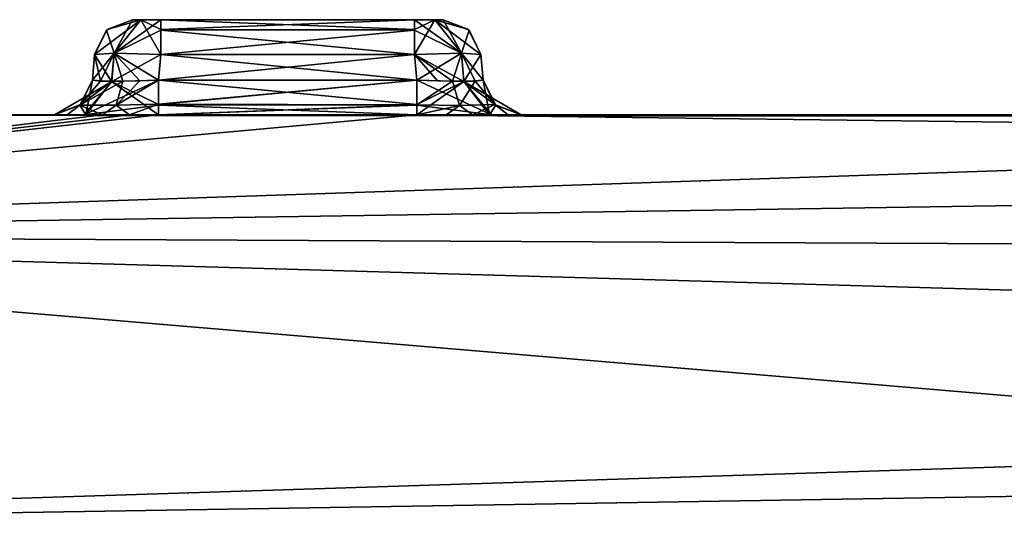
# Model space of a CAD drawing. Header units: inches. Extents: x -9.1 to 9.1, y -1.6 to 4.3.
# Tile 601 of 656: x -3.916 to -3.398, y 2.585 to 2.845. Entities that reach past the tile are written whole.
import ezdxf

# ---------------------------------------------------------------- set-up
doc = ezdxf.new("R2010")
doc.units = ezdxf.units.IN
doc.header["$LTSCALE"] = 65.185185
doc.header["$MEASUREMENT"] = 0
for name, color, linetype in [('17278', 7, 'CONTINUOUS'), ('17291', 7, 'CONTINUOUS'), ('17359', 7, 'CONTINUOUS'), ('18460', 7, 'CONTINUOUS'), ('18461', 7, 'CONTINUOUS'), ('18462', 7, 'CONTINUOUS'), ('18463', 7, 'CONTINUOUS'), ('18464', 7, 'CONTINUOUS'), ('18465', 7, 'CONTINUOUS'), ('18466', 7, 'CONTINUOUS'), ('18467', 7, 'CONTINUOUS'), ('18468', 7, 'CONTINUOUS'), ('18469', 7, 'CONTINUOUS'), ('18470', 7, 'CONTINUOUS'), ('18471', 7, 'CONTINUOUS'), ('18472', 7, 'CONTINUOUS'), ('18473', 7, 'CONTINUOUS'), ('18474', 7, 'CONTINUOUS'), ('18475', 7, 'CONTINUOUS'), ('18476', 7, 'CONTINUOUS'), ('18477', 7, 'CONTINUOUS'), ('18478', 7, 'CONTINUOUS'), ('18479', 7, 'CONTINUOUS'), ('18480', 7, 'CONTINUOUS'), ('18481', 7, 'CONTINUOUS'), ('18482', 7, 'CONTINUOUS'), ('18483', 7, 'CONTINUOUS'), ('18484', 7, 'CONTINUOUS'), ('18485', 7, 'CONTINUOUS'), ('18486', 7, 'CONTINUOUS'), ('18490', 7, 'CONTINUOUS'), ('18491', 7, 'CONTINUOUS'), ('18492', 7, 'CONTINUOUS'), ('18493', 7, 'CONTINUOUS'), ('18494', 7, 'CONTINUOUS'), ('18495', 7, 'CONTINUOUS'), ('18496', 7, 'CONTINUOUS'), ('18497', 7, 'CONTINUOUS'), ('18498', 7, 'CONTINUOUS'), ('18499', 7, 'CONTINUOUS'), ('18500', 7, 'CONTINUOUS'), ('18501', 7, 'CONTINUOUS'), ('18502', 7, 'CONTINUOUS'), ('18503', 7, 'CONTINUOUS'), ('18504', 7, 'CONTINUOUS'), ('18505', 7, 'CONTINUOUS'), ('18506', 7, 'CONTINUOUS'), ('18507', 7, 'CONTINUOUS'), ('18508', 7, 'CONTINUOUS'), ('18509', 7, 'CONTINUOUS'), ('18510', 7, 'CONTINUOUS'), ('18511', 7, 'CONTINUOUS'), ('18512', 7, 'CONTINUOUS'), ('18513', 7, 'CONTINUOUS'), ('18514', 7, 'CONTINUOUS')]:
    doc.layers.add(name, color=color, linetype=linetype)

msp = doc.modelspace()

# ---------------------------------------------------------------- linework, layer by layer
at = {"layer": '17278', "linetype": 'CONTINUOUS'}
for points in [[(-3.8977, 2.795, 9.2779), (-3.8977, 2.795, 9.26209), (-4.39935, 2.795, 5.72587), (-3.8977, 2.795, 9.2779)], [(-4.39935, 2.795, 5.72587), (-3.8977, 2.795, 9.26209), (-3.8977, 2.795, 8.53791), (-4.39935, 2.795, 5.72587)], [(-3.8977, 2.795, 9.2779), (-4.39935, 2.795, 5.72587), (-4.252, 2.795, 8.9), (-3.8977, 2.795, 9.2779)], [(-4.39935, 2.795, 9.32413), (-3.87239, 2.795, 9.32413), (-4.3755, 2.795, 9.02295), (-4.39935, 2.795, 9.32413)], [(-2.56468, 2.795, 5.72587), (-4.39935, 2.795, 5.72587), (-3.6523, 2.795, 8.52209), (-2.56468, 2.795, 5.72587)], [(-3.6523, 2.795, 8.52209), (-4.39935, 2.795, 5.72587), (-3.66883, 2.795, 8.48285), (-3.6523, 2.795, 8.52209)], [(-3.66883, 2.795, 8.48285), (-4.39935, 2.795, 5.72587), (-3.70709, 2.795, 8.4673), (-3.66883, 2.795, 8.48285)], [(-3.70709, 2.795, 8.4673), (-4.39935, 2.795, 5.72587), (-3.84291, 2.795, 8.4673), (-3.70709, 2.795, 8.4673)], [(-3.84291, 2.795, 8.4673), (-4.39935, 2.795, 5.72587), (-3.88215, 2.795, 8.48383), (-3.84291, 2.795, 8.4673)], [(-3.88215, 2.795, 8.48383), (-4.39935, 2.795, 5.72587), (-3.8977, 2.795, 8.52209), (-3.88215, 2.795, 8.48383)], [(-3.8977, 2.795, 8.52209), (-4.39935, 2.795, 5.72587), (-3.8977, 2.795, 8.53791), (-3.8977, 2.795, 8.52209)], [(-3.87239, 2.795, 9.32413), (-3.89096, 2.795, 9.30426), (-4.3755, 2.795, 9.02295), (-3.87239, 2.795, 9.32413)], [(-3.89096, 2.795, 9.30426), (-4.252, 2.795, 8.9), (-4.3755, 2.795, 9.02295), (-3.89096, 2.795, 9.30426)], [(-3.89096, 2.795, 9.30426), (-3.8977, 2.795, 9.2779), (-4.252, 2.795, 8.9), (-3.89096, 2.795, 9.30426)], [(-3.8977, 2.795, 9.26209), (-3.88215, 2.795, 9.22383), (-3.8977, 2.795, 8.53791), (-3.8977, 2.795, 9.26209)], [(-3.8977, 2.795, 8.53791), (-3.88215, 2.795, 9.22383), (-3.88117, 2.795, 8.57715), (-3.8977, 2.795, 8.53791)], [(-3.88215, 2.795, 9.22383), (-3.84291, 2.795, 9.2073), (-3.88117, 2.795, 8.57715), (-3.88215, 2.795, 9.22383)], [(-3.88117, 2.795, 8.57715), (-3.84291, 2.795, 9.2073), (-3.84291, 2.795, 8.5927), (-3.88117, 2.795, 8.57715)], [(-3.84291, 2.795, 9.2073), (-3.70709, 2.795, 9.2073), (-3.84291, 2.795, 8.5927), (-3.84291, 2.795, 9.2073)], [(-3.70709, 2.795, 9.2073), (-3.70709, 2.795, 8.5927), (-3.84291, 2.795, 8.5927), (-3.70709, 2.795, 9.2073)], [(-3.70709, 2.795, 9.2073), (-3.66883, 2.795, 9.22285), (-3.70709, 2.795, 8.5927), (-3.70709, 2.795, 9.2073)], [(-3.70709, 2.795, 8.5927), (-3.66883, 2.795, 9.22285), (-3.66785, 2.795, 8.57617), (-3.70709, 2.795, 8.5927)], [(-3.67761, 2.795, 9.32413), (-1.68387, 2.795, 9.32413), (-3.65904, 2.795, 9.30426), (-3.67761, 2.795, 9.32413)], [(-3.66883, 2.795, 9.22285), (-3.6523, 2.795, 9.26209), (-3.66785, 2.795, 8.57617), (-3.66883, 2.795, 9.22285)], [(-3.66785, 2.795, 8.57617), (-3.6523, 2.795, 9.26209), (-3.6523, 2.795, 8.53791), (-3.66785, 2.795, 8.57617)], [(-3.65904, 2.795, 9.30426), (-1.68387, 2.795, 9.32413), (-3.6523, 2.795, 9.2779), (-3.65904, 2.795, 9.30426)], [(-3.6523, 2.795, 9.2779), (-1.68387, 2.795, 9.32413), (-3.6523, 2.795, 9.26209), (-3.6523, 2.795, 9.2779)], [(-3.6523, 2.795, 9.26209), (-1.68387, 2.795, 9.32413), (-3.6523, 2.795, 8.53791), (-3.6523, 2.795, 9.26209)], [(-1.68387, 2.795, 9.32413), (-2.56468, 2.795, 5.72587), (-3.6523, 2.795, 8.52209), (-1.68387, 2.795, 9.32413)], [(-3.6523, 2.795, 8.53791), (-1.68387, 2.795, 9.32413), (-3.6523, 2.795, 8.52209), (-3.6523, 2.795, 8.53791)]]:
    msp.add_3dface(points, dxfattribs=at)
at = {"layer": '17291', "linetype": 'CONTINUOUS'}
for points in [[(-3.87239, 2.795, 9.32413), (-4.39935, 2.795, 9.32413), (-4.39937, 2.73185, 9.48043), (-3.87239, 2.795, 9.32413)], [(-3.87239, 2.795, 9.32413), (-4.39937, 2.73185, 9.48043), (-3.85822, 2.79492, 9.33003), (-3.87239, 2.795, 9.32413)], [(-3.85822, 2.79492, 9.33003), (-4.39937, 2.73185, 9.48043), (-3.84292, 2.79486, 9.33201), (-3.85822, 2.79492, 9.33003)], [(-3.84292, 2.79486, 9.33201), (-4.39937, 2.73185, 9.48043), (-3.70708, 2.79486, 9.33201), (-3.84292, 2.79486, 9.33201)], [(-3.70708, 2.79486, 9.33201), (-4.39937, 2.73185, 9.48043), (-1.81051, 2.77142, 9.42441), (-3.70708, 2.79486, 9.33201)], [(-3.70708, 2.79486, 9.33201), (-1.68387, 2.795, 9.32413), (-3.69162, 2.79492, 9.33), (-3.70708, 2.79486, 9.33201)], [(-1.68387, 2.795, 9.32413), (-3.70708, 2.79486, 9.33201), (-1.81051, 2.77142, 9.42441), (-1.68387, 2.795, 9.32413)], [(-1.68387, 2.795, 9.32413), (-3.67761, 2.795, 9.32413), (-3.69162, 2.79492, 9.33), (-1.68387, 2.795, 9.32413)], [(-4.39937, 2.73185, 9.48043), (-1.86826, 2.6585, 9.531), (-1.81051, 2.77142, 9.42441), (-4.39937, 2.73185, 9.48043)], [(-4.39938, 2.57785, 9.549), (-1.86826, 2.6585, 9.531), (-4.39937, 2.73185, 9.48043), (-4.39938, 2.57785, 9.549)], [(-4.39938, 2.57785, 9.549), (-1.867, 2.619, 9.54373), (-1.86826, 2.6585, 9.531), (-4.39938, 2.57785, 9.549)], [(-4.39938, 2.57785, 9.549), (-1.86647, 2.57785, 9.549), (-1.867, 2.619, 9.54373), (-4.39938, 2.57785, 9.549)]]:
    msp.add_3dface(points, dxfattribs=at)
at = {"layer": '17359', "linetype": 'CONTINUOUS'}
for points in [[(-4.39935, 2.795, 5.72587), (-2.5658, 2.79367, 5.70148), (-4.39937, 2.73185, 5.56957), (-4.39935, 2.795, 5.72587)], [(-2.5658, 2.79367, 5.70148), (-2.56881, 2.72316, 5.56104), (-4.39937, 2.73185, 5.56957), (-2.5658, 2.79367, 5.70148)], [(-4.39935, 2.795, 5.72587), (-2.56468, 2.795, 5.72587), (-2.56549, 2.79467, 5.71365), (-4.39935, 2.795, 5.72587)], [(-2.5658, 2.79367, 5.70148), (-4.39935, 2.795, 5.72587), (-2.56549, 2.79467, 5.71365), (-2.5658, 2.79367, 5.70148)], [(-4.39937, 2.73185, 5.56957), (-2.57501, 2.57785, 5.501), (-4.39938, 2.57785, 5.501), (-4.39937, 2.73185, 5.56957)], [(-2.56881, 2.72316, 5.56104), (-2.57501, 2.57785, 5.501), (-4.39937, 2.73185, 5.56957), (-2.56881, 2.72316, 5.56104)]]:
    msp.add_3dface(points, dxfattribs=at)
at = {"layer": '18460', "linetype": 'CONTINUOUS'}
for points in [[(-3.85273, 2.81276, 9.31143), (-3.86526, 2.80003, 9.31294), (-3.84292, 2.81311, 9.31279), (-3.85273, 2.81276, 9.31143)], [(-3.84292, 2.81311, 9.31279), (-3.86526, 2.80003, 9.31294), (-3.84292, 2.80051, 9.31878), (-3.84292, 2.81311, 9.31279)], [(-3.86172, 2.8126, 9.30738), (-3.86526, 2.80003, 9.31294), (-3.85273, 2.81276, 9.31143), (-3.86172, 2.8126, 9.30738)], [(-3.87239, 2.795, 9.32413), (-3.85822, 2.79492, 9.33003), (-3.86526, 2.80003, 9.31294), (-3.87239, 2.795, 9.32413)], [(-3.86526, 2.80003, 9.31294), (-3.85822, 2.79492, 9.33003), (-3.84292, 2.80051, 9.31878), (-3.86526, 2.80003, 9.31294)], [(-3.85822, 2.79492, 9.33003), (-3.84292, 2.79486, 9.33201), (-3.84292, 2.80051, 9.31878), (-3.85822, 2.79492, 9.33003)]]:
    msp.add_3dface(points, dxfattribs=at)
at = {"layer": '18461', "linetype": 'CONTINUOUS'}
for points in [[(-3.87778, 2.81326, 9.27791), (-3.88438, 2.80008, 9.27791), (-3.87352, 2.81264, 9.29479), (-3.87778, 2.81326, 9.27791)], [(-3.88438, 2.80008, 9.27791), (-3.86172, 2.8126, 9.30738), (-3.87352, 2.81264, 9.29479), (-3.88438, 2.80008, 9.27791)], [(-3.86526, 2.80003, 9.31294), (-3.86172, 2.8126, 9.30738), (-3.88438, 2.80008, 9.27791), (-3.86526, 2.80003, 9.31294)], [(-3.8977, 2.795, 9.2779), (-3.89096, 2.795, 9.30426), (-3.88438, 2.80008, 9.27791), (-3.8977, 2.795, 9.2779)], [(-3.89096, 2.795, 9.30426), (-3.87239, 2.795, 9.32413), (-3.88438, 2.80008, 9.27791), (-3.89096, 2.795, 9.30426)], [(-3.87239, 2.795, 9.32413), (-3.86526, 2.80003, 9.31294), (-3.88438, 2.80008, 9.27791), (-3.87239, 2.795, 9.32413)]]:
    msp.add_3dface(points, dxfattribs=at)
at = {"layer": '18462', "linetype": 'CONTINUOUS'}
for points in [[(-3.88438, 2.80008, 9.27791), (-3.87778, 2.81326, 9.27791), (-3.884, 2.80043, 9.26209), (-3.88438, 2.80008, 9.27791)], [(-3.884, 2.80043, 9.26209), (-3.87778, 2.81326, 9.27791), (-3.87778, 2.81326, 9.26209), (-3.884, 2.80043, 9.26209)], [(-3.8977, 2.795, 9.26209), (-3.88438, 2.80008, 9.27791), (-3.884, 2.80043, 9.26209), (-3.8977, 2.795, 9.26209)], [(-3.8977, 2.795, 9.26209), (-3.8977, 2.795, 9.2779), (-3.88438, 2.80008, 9.27791), (-3.8977, 2.795, 9.26209)]]:
    msp.add_3dface(points, dxfattribs=at)
at = {"layer": '18463', "linetype": 'CONTINUOUS'}
for points in [[(-3.88215, 2.795, 9.22383), (-3.8977, 2.795, 9.26209), (-3.86763, 2.81254, 9.23734), (-3.88215, 2.795, 9.22383)], [(-3.8977, 2.795, 9.26209), (-3.884, 2.80043, 9.26209), (-3.86763, 2.81254, 9.23734), (-3.8977, 2.795, 9.26209)], [(-3.884, 2.80043, 9.26209), (-3.87778, 2.81326, 9.26209), (-3.86763, 2.81254, 9.23734), (-3.884, 2.80043, 9.26209)], [(-3.84291, 2.80008, 9.22062), (-3.88215, 2.795, 9.22383), (-3.84291, 2.81326, 9.22722), (-3.84291, 2.80008, 9.22062)], [(-3.84291, 2.81326, 9.22722), (-3.88215, 2.795, 9.22383), (-3.86763, 2.81254, 9.23734), (-3.84291, 2.81326, 9.22722)], [(-3.84291, 2.795, 9.2073), (-3.88215, 2.795, 9.22383), (-3.84291, 2.80008, 9.22062), (-3.84291, 2.795, 9.2073)]]:
    msp.add_3dface(points, dxfattribs=at)
at = {"layer": '18464', "linetype": 'CONTINUOUS'}
for points in [[(-3.84291, 2.80008, 9.22062), (-3.84291, 2.81326, 9.22722), (-3.70709, 2.80043, 9.221), (-3.84291, 2.80008, 9.22062)], [(-3.70709, 2.80043, 9.221), (-3.84291, 2.81326, 9.22722), (-3.70709, 2.81326, 9.22722), (-3.70709, 2.80043, 9.221)], [(-3.70709, 2.795, 9.2073), (-3.84291, 2.80008, 9.22062), (-3.70709, 2.80043, 9.221), (-3.70709, 2.795, 9.2073)], [(-3.70709, 2.795, 9.2073), (-3.84291, 2.795, 9.2073), (-3.84291, 2.80008, 9.22062), (-3.70709, 2.795, 9.2073)]]:
    msp.add_3dface(points, dxfattribs=at)
at = {"layer": '18465', "linetype": 'CONTINUOUS'}
for points in [[(-3.70709, 2.80043, 9.221), (-3.70709, 2.81326, 9.22722), (-3.68234, 2.81254, 9.23737), (-3.70709, 2.80043, 9.221)], [(-3.66883, 2.795, 9.22285), (-3.70709, 2.795, 9.2073), (-3.68234, 2.81254, 9.23737), (-3.66883, 2.795, 9.22285)], [(-3.70709, 2.795, 9.2073), (-3.70709, 2.80043, 9.221), (-3.68234, 2.81254, 9.23737), (-3.70709, 2.795, 9.2073)], [(-3.67222, 2.81326, 9.26209), (-3.66883, 2.795, 9.22285), (-3.68234, 2.81254, 9.23737), (-3.67222, 2.81326, 9.26209)], [(-3.66562, 2.80008, 9.26209), (-3.66883, 2.795, 9.22285), (-3.67222, 2.81326, 9.26209), (-3.66562, 2.80008, 9.26209)], [(-3.6523, 2.795, 9.26209), (-3.66883, 2.795, 9.22285), (-3.66562, 2.80008, 9.26209), (-3.6523, 2.795, 9.26209)]]:
    msp.add_3dface(points, dxfattribs=at)
at = {"layer": '18466', "linetype": 'CONTINUOUS'}
for points in [[(-3.66562, 2.80008, 9.26209), (-3.67222, 2.81326, 9.26209), (-3.666, 2.80043, 9.27791), (-3.66562, 2.80008, 9.26209)], [(-3.666, 2.80043, 9.27791), (-3.67222, 2.81326, 9.26209), (-3.67222, 2.81326, 9.27791), (-3.666, 2.80043, 9.27791)], [(-3.6523, 2.795, 9.2779), (-3.66562, 2.80008, 9.26209), (-3.666, 2.80043, 9.27791), (-3.6523, 2.795, 9.2779)], [(-3.6523, 2.795, 9.2779), (-3.6523, 2.795, 9.26209), (-3.66562, 2.80008, 9.26209), (-3.6523, 2.795, 9.2779)]]:
    msp.add_3dface(points, dxfattribs=at)
at = {"layer": '18467', "linetype": 'CONTINUOUS'}
for points in [[(-3.68828, 2.8126, 9.30738), (-3.68464, 2.79988, 9.31309), (-3.67648, 2.81264, 9.29479), (-3.68828, 2.8126, 9.30738)], [(-3.68464, 2.79988, 9.31309), (-3.666, 2.80043, 9.27791), (-3.67648, 2.81264, 9.29479), (-3.68464, 2.79988, 9.31309)], [(-3.666, 2.80043, 9.27791), (-3.67222, 2.81326, 9.27791), (-3.67648, 2.81264, 9.29479), (-3.666, 2.80043, 9.27791)], [(-3.67761, 2.795, 9.32413), (-3.666, 2.80043, 9.27791), (-3.68464, 2.79988, 9.31309), (-3.67761, 2.795, 9.32413)], [(-3.67761, 2.795, 9.32413), (-3.65904, 2.795, 9.30426), (-3.666, 2.80043, 9.27791), (-3.67761, 2.795, 9.32413)], [(-3.65904, 2.795, 9.30426), (-3.6523, 2.795, 9.2779), (-3.666, 2.80043, 9.27791), (-3.65904, 2.795, 9.30426)]]:
    msp.add_3dface(points, dxfattribs=at)
at = {"layer": '18468', "linetype": 'CONTINUOUS'}
for points in [[(-3.70708, 2.80018, 9.31912), (-3.68828, 2.8126, 9.30738), (-3.70708, 2.81311, 9.31279), (-3.70708, 2.80018, 9.31912)], [(-3.70708, 2.81311, 9.31279), (-3.68828, 2.8126, 9.30738), (-3.6963, 2.81279, 9.31113), (-3.70708, 2.81311, 9.31279)], [(-3.68464, 2.79988, 9.31309), (-3.68828, 2.8126, 9.30738), (-3.70708, 2.80018, 9.31912), (-3.68464, 2.79988, 9.31309)], [(-3.70708, 2.79486, 9.33201), (-3.68464, 2.79988, 9.31309), (-3.70708, 2.80018, 9.31912), (-3.70708, 2.79486, 9.33201)], [(-3.70708, 2.79486, 9.33201), (-3.69162, 2.79492, 9.33), (-3.68464, 2.79988, 9.31309), (-3.70708, 2.79486, 9.33201)], [(-3.69162, 2.79492, 9.33), (-3.67761, 2.795, 9.32413), (-3.68464, 2.79988, 9.31309), (-3.69162, 2.79492, 9.33)]]:
    msp.add_3dface(points, dxfattribs=at)
at = {"layer": '18469', "linetype": 'CONTINUOUS'}
for points in [[(-3.84292, 2.81311, 9.31279), (-3.84292, 2.80051, 9.31878), (-3.70708, 2.81311, 9.31279), (-3.84292, 2.81311, 9.31279)], [(-3.84292, 2.80051, 9.31878), (-3.70708, 2.80018, 9.31912), (-3.70708, 2.81311, 9.31279), (-3.84292, 2.80051, 9.31878)], [(-3.84292, 2.80051, 9.31878), (-3.84292, 2.79486, 9.33201), (-3.70708, 2.80018, 9.31912), (-3.84292, 2.80051, 9.31878)], [(-3.84292, 2.79486, 9.33201), (-3.70708, 2.79486, 9.33201), (-3.70708, 2.80018, 9.31912), (-3.84292, 2.79486, 9.33201)]]:
    msp.add_3dface(points, dxfattribs=at)
at = {"layer": '18470', "linetype": 'CONTINUOUS'}
for points in [[(-3.84292, 2.81311, 9.31279), (-3.70708, 2.81311, 9.31279), (-3.84173, 2.82674, 9.3116), (-3.84292, 2.81311, 9.31279)], [(-3.84173, 2.82674, 9.3116), (-3.70708, 2.81311, 9.31279), (-3.70827, 2.82674, 9.3116), (-3.84173, 2.82674, 9.3116)]]:
    msp.add_3dface(points, dxfattribs=at)
at = {"layer": '18471', "linetype": 'CONTINUOUS'}
for points in [[(-3.70827, 2.845, 9.29167), (-3.84173, 2.845, 9.29167), (-3.84173, 2.83992, 9.30499), (-3.70827, 2.845, 9.29167)], [(-3.70827, 2.83957, 9.30537), (-3.70827, 2.845, 9.29167), (-3.84173, 2.83992, 9.30499), (-3.70827, 2.83957, 9.30537)], [(-3.84173, 2.82674, 9.3116), (-3.70827, 2.83957, 9.30537), (-3.84173, 2.83992, 9.30499), (-3.84173, 2.82674, 9.3116)], [(-3.84173, 2.82674, 9.3116), (-3.70827, 2.82674, 9.3116), (-3.70827, 2.83957, 9.30537), (-3.84173, 2.82674, 9.3116)]]:
    msp.add_3dface(points, dxfattribs=at)
at = {"layer": '18472', "linetype": 'CONTINUOUS'}
for points in [[(-3.85667, 2.845, 9.27673), (-3.8523, 2.845, 9.28729), (-3.85667, 2.845, 9.26327), (-3.85667, 2.845, 9.27673)], [(-3.85667, 2.845, 9.26327), (-3.8523, 2.845, 9.28729), (-3.85229, 2.845, 9.2527), (-3.85667, 2.845, 9.26327)], [(-3.8523, 2.845, 9.28729), (-3.84173, 2.845, 9.29167), (-3.85229, 2.845, 9.2527), (-3.8523, 2.845, 9.28729)], [(-3.85229, 2.845, 9.2527), (-3.84173, 2.845, 9.29167), (-3.84173, 2.845, 9.24833), (-3.85229, 2.845, 9.2527)], [(-3.84173, 2.845, 9.29167), (-3.70827, 2.845, 9.29167), (-3.84173, 2.845, 9.24833), (-3.84173, 2.845, 9.29167)], [(-3.84173, 2.845, 9.24833), (-3.70827, 2.845, 9.29167), (-3.70827, 2.845, 9.24833), (-3.84173, 2.845, 9.24833)], [(-3.70827, 2.845, 9.29167), (-3.69771, 2.845, 9.28729), (-3.70827, 2.845, 9.24833), (-3.70827, 2.845, 9.29167)], [(-3.70827, 2.845, 9.24833), (-3.69771, 2.845, 9.28729), (-3.6977, 2.845, 9.25271), (-3.70827, 2.845, 9.24833)], [(-3.69771, 2.845, 9.28729), (-3.69333, 2.845, 9.27673), (-3.6977, 2.845, 9.25271), (-3.69771, 2.845, 9.28729)], [(-3.6977, 2.845, 9.25271), (-3.69333, 2.845, 9.27673), (-3.69333, 2.845, 9.26327), (-3.6977, 2.845, 9.25271)]]:
    msp.add_3dface(points, dxfattribs=at)
at = {"layer": '18473', "linetype": 'CONTINUOUS'}
for points in [[(-3.70827, 2.845, 9.29167), (-3.70827, 2.83957, 9.30537), (-3.68366, 2.82746, 9.30134), (-3.70827, 2.845, 9.29167)], [(-3.69771, 2.845, 9.28729), (-3.70827, 2.845, 9.29167), (-3.68366, 2.82746, 9.30134), (-3.69771, 2.845, 9.28729)], [(-3.69333, 2.845, 9.27673), (-3.69771, 2.845, 9.28729), (-3.68001, 2.83992, 9.27673), (-3.69333, 2.845, 9.27673)], [(-3.68001, 2.83992, 9.27673), (-3.69771, 2.845, 9.28729), (-3.6734, 2.82674, 9.27673), (-3.68001, 2.83992, 9.27673)], [(-3.6734, 2.82674, 9.27673), (-3.69771, 2.845, 9.28729), (-3.68366, 2.82746, 9.30134), (-3.6734, 2.82674, 9.27673)], [(-3.70827, 2.83957, 9.30537), (-3.70827, 2.82674, 9.3116), (-3.68366, 2.82746, 9.30134), (-3.70827, 2.83957, 9.30537)]]:
    msp.add_3dface(points, dxfattribs=at)
at = {"layer": '18474', "linetype": 'CONTINUOUS'}
for points in [[(-3.69333, 2.845, 9.26327), (-3.69333, 2.845, 9.27673), (-3.68001, 2.83992, 9.27673), (-3.69333, 2.845, 9.26327)], [(-3.69333, 2.845, 9.26327), (-3.68001, 2.83992, 9.27673), (-3.67963, 2.83957, 9.26327), (-3.69333, 2.845, 9.26327)], [(-3.68001, 2.83992, 9.27673), (-3.6734, 2.82674, 9.27673), (-3.67963, 2.83957, 9.26327), (-3.68001, 2.83992, 9.27673)], [(-3.67963, 2.83957, 9.26327), (-3.6734, 2.82674, 9.27673), (-3.6734, 2.82674, 9.26327), (-3.67963, 2.83957, 9.26327)]]:
    msp.add_3dface(points, dxfattribs=at)
at = {"layer": '18475', "linetype": 'CONTINUOUS'}
for points in [[(-3.70827, 2.845, 9.24833), (-3.6977, 2.845, 9.25271), (-3.70827, 2.83992, 9.23501), (-3.70827, 2.845, 9.24833)], [(-3.70827, 2.83992, 9.23501), (-3.6977, 2.845, 9.25271), (-3.70827, 2.82674, 9.2284), (-3.70827, 2.83992, 9.23501)], [(-3.70827, 2.82674, 9.2284), (-3.6977, 2.845, 9.25271), (-3.68366, 2.82746, 9.23866), (-3.70827, 2.82674, 9.2284)], [(-3.6977, 2.845, 9.25271), (-3.69333, 2.845, 9.26327), (-3.68366, 2.82746, 9.23866), (-3.6977, 2.845, 9.25271)], [(-3.69333, 2.845, 9.26327), (-3.67963, 2.83957, 9.26327), (-3.68366, 2.82746, 9.23866), (-3.69333, 2.845, 9.26327)], [(-3.67963, 2.83957, 9.26327), (-3.6734, 2.82674, 9.26327), (-3.68366, 2.82746, 9.23866), (-3.67963, 2.83957, 9.26327)]]:
    msp.add_3dface(points, dxfattribs=at)
at = {"layer": '18476', "linetype": 'CONTINUOUS'}
for points in [[(-3.84173, 2.845, 9.24833), (-3.70827, 2.845, 9.24833), (-3.70827, 2.83992, 9.23501), (-3.84173, 2.845, 9.24833)], [(-3.84173, 2.845, 9.24833), (-3.70827, 2.83992, 9.23501), (-3.84173, 2.83957, 9.23463), (-3.84173, 2.845, 9.24833)], [(-3.70827, 2.83992, 9.23501), (-3.70827, 2.82674, 9.2284), (-3.84173, 2.83957, 9.23463), (-3.70827, 2.83992, 9.23501)], [(-3.84173, 2.83957, 9.23463), (-3.70827, 2.82674, 9.2284), (-3.84173, 2.82674, 9.2284), (-3.84173, 2.83957, 9.23463)]]:
    msp.add_3dface(points, dxfattribs=at)
at = {"layer": '18477', "linetype": 'CONTINUOUS'}
for points in [[(-3.86999, 2.83992, 9.26327), (-3.85229, 2.845, 9.2527), (-3.8766, 2.82674, 9.26327), (-3.86999, 2.83992, 9.26327)], [(-3.8766, 2.82674, 9.26327), (-3.85229, 2.845, 9.2527), (-3.86634, 2.82746, 9.23866), (-3.8766, 2.82674, 9.26327)], [(-3.85667, 2.845, 9.26327), (-3.85229, 2.845, 9.2527), (-3.86999, 2.83992, 9.26327), (-3.85667, 2.845, 9.26327)], [(-3.85229, 2.845, 9.2527), (-3.84173, 2.845, 9.24833), (-3.86634, 2.82746, 9.23866), (-3.85229, 2.845, 9.2527)], [(-3.84173, 2.845, 9.24833), (-3.84173, 2.83957, 9.23463), (-3.86634, 2.82746, 9.23866), (-3.84173, 2.845, 9.24833)], [(-3.84173, 2.83957, 9.23463), (-3.84173, 2.82674, 9.2284), (-3.86634, 2.82746, 9.23866), (-3.84173, 2.83957, 9.23463)]]:
    msp.add_3dface(points, dxfattribs=at)
at = {"layer": '18478', "linetype": 'CONTINUOUS'}
for points in [[(-3.85667, 2.845, 9.27673), (-3.86999, 2.83992, 9.26327), (-3.87037, 2.83957, 9.27673), (-3.85667, 2.845, 9.27673)], [(-3.85667, 2.845, 9.27673), (-3.85667, 2.845, 9.26327), (-3.86999, 2.83992, 9.26327), (-3.85667, 2.845, 9.27673)], [(-3.86999, 2.83992, 9.26327), (-3.8766, 2.82674, 9.26327), (-3.87037, 2.83957, 9.27673), (-3.86999, 2.83992, 9.26327)], [(-3.87037, 2.83957, 9.27673), (-3.8766, 2.82674, 9.26327), (-3.8766, 2.82674, 9.27673), (-3.87037, 2.83957, 9.27673)]]:
    msp.add_3dface(points, dxfattribs=at)
at = {"layer": '18479', "linetype": 'CONTINUOUS'}
for points in [[(-3.85667, 2.845, 9.27673), (-3.87037, 2.83957, 9.27673), (-3.86634, 2.82746, 9.30134), (-3.85667, 2.845, 9.27673)], [(-3.84173, 2.82674, 9.3116), (-3.8523, 2.845, 9.28729), (-3.86634, 2.82746, 9.30134), (-3.84173, 2.82674, 9.3116)], [(-3.8523, 2.845, 9.28729), (-3.85667, 2.845, 9.27673), (-3.86634, 2.82746, 9.30134), (-3.8523, 2.845, 9.28729)], [(-3.84173, 2.82674, 9.3116), (-3.84173, 2.83992, 9.30499), (-3.8523, 2.845, 9.28729), (-3.84173, 2.82674, 9.3116)], [(-3.84173, 2.83992, 9.30499), (-3.84173, 2.845, 9.29167), (-3.8523, 2.845, 9.28729), (-3.84173, 2.83992, 9.30499)], [(-3.87037, 2.83957, 9.27673), (-3.8766, 2.82674, 9.27673), (-3.86634, 2.82746, 9.30134), (-3.87037, 2.83957, 9.27673)]]:
    msp.add_3dface(points, dxfattribs=at)
at = {"layer": '18480', "linetype": 'CONTINUOUS'}
for points in [[(-3.87778, 2.81326, 9.27791), (-3.87352, 2.81264, 9.29479), (-3.8766, 2.82674, 9.27673), (-3.87778, 2.81326, 9.27791)], [(-3.8766, 2.82674, 9.27673), (-3.87352, 2.81264, 9.29479), (-3.86634, 2.82746, 9.30134), (-3.8766, 2.82674, 9.27673)], [(-3.87352, 2.81264, 9.29479), (-3.86172, 2.8126, 9.30738), (-3.86634, 2.82746, 9.30134), (-3.87352, 2.81264, 9.29479)], [(-3.86172, 2.8126, 9.30738), (-3.85273, 2.81276, 9.31143), (-3.86634, 2.82746, 9.30134), (-3.86172, 2.8126, 9.30738)], [(-3.85273, 2.81276, 9.31143), (-3.84292, 2.81311, 9.31279), (-3.86634, 2.82746, 9.30134), (-3.85273, 2.81276, 9.31143)], [(-3.84292, 2.81311, 9.31279), (-3.84173, 2.82674, 9.3116), (-3.86634, 2.82746, 9.30134), (-3.84292, 2.81311, 9.31279)]]:
    msp.add_3dface(points, dxfattribs=at)
at = {"layer": '18481', "linetype": 'CONTINUOUS'}
for points in [[(-3.87778, 2.81326, 9.26209), (-3.87778, 2.81326, 9.27791), (-3.8766, 2.82674, 9.26327), (-3.87778, 2.81326, 9.26209)], [(-3.8766, 2.82674, 9.26327), (-3.87778, 2.81326, 9.27791), (-3.8766, 2.82674, 9.27673), (-3.8766, 2.82674, 9.26327)]]:
    msp.add_3dface(points, dxfattribs=at)
at = {"layer": '18482', "linetype": 'CONTINUOUS'}
for points in [[(-3.86763, 2.81254, 9.23734), (-3.87778, 2.81326, 9.26209), (-3.86634, 2.82746, 9.23866), (-3.86763, 2.81254, 9.23734)], [(-3.87778, 2.81326, 9.26209), (-3.8766, 2.82674, 9.26327), (-3.86634, 2.82746, 9.23866), (-3.87778, 2.81326, 9.26209)], [(-3.84173, 2.82674, 9.2284), (-3.86763, 2.81254, 9.23734), (-3.86634, 2.82746, 9.23866), (-3.84173, 2.82674, 9.2284)], [(-3.84291, 2.81326, 9.22722), (-3.86763, 2.81254, 9.23734), (-3.84173, 2.82674, 9.2284), (-3.84291, 2.81326, 9.22722)]]:
    msp.add_3dface(points, dxfattribs=at)
at = {"layer": '18483', "linetype": 'CONTINUOUS'}
for points in [[(-3.70709, 2.81326, 9.22722), (-3.84291, 2.81326, 9.22722), (-3.70827, 2.82674, 9.2284), (-3.70709, 2.81326, 9.22722)], [(-3.70827, 2.82674, 9.2284), (-3.84291, 2.81326, 9.22722), (-3.84173, 2.82674, 9.2284), (-3.70827, 2.82674, 9.2284)]]:
    msp.add_3dface(points, dxfattribs=at)
at = {"layer": '18484', "linetype": 'CONTINUOUS'}
for points in [[(-3.70709, 2.81326, 9.22722), (-3.70827, 2.82674, 9.2284), (-3.68366, 2.82746, 9.23866), (-3.70709, 2.81326, 9.22722)], [(-3.68234, 2.81254, 9.23737), (-3.70709, 2.81326, 9.22722), (-3.68366, 2.82746, 9.23866), (-3.68234, 2.81254, 9.23737)], [(-3.6734, 2.82674, 9.26327), (-3.68234, 2.81254, 9.23737), (-3.68366, 2.82746, 9.23866), (-3.6734, 2.82674, 9.26327)], [(-3.67222, 2.81326, 9.26209), (-3.68234, 2.81254, 9.23737), (-3.6734, 2.82674, 9.26327), (-3.67222, 2.81326, 9.26209)]]:
    msp.add_3dface(points, dxfattribs=at)
at = {"layer": '18485', "linetype": 'CONTINUOUS'}
for points in [[(-3.67222, 2.81326, 9.27791), (-3.67222, 2.81326, 9.26209), (-3.6734, 2.82674, 9.27673), (-3.67222, 2.81326, 9.27791)], [(-3.6734, 2.82674, 9.27673), (-3.67222, 2.81326, 9.26209), (-3.6734, 2.82674, 9.26327), (-3.6734, 2.82674, 9.27673)]]:
    msp.add_3dface(points, dxfattribs=at)
at = {"layer": '18486', "linetype": 'CONTINUOUS'}
for points in [[(-3.70827, 2.82674, 9.3116), (-3.68828, 2.8126, 9.30738), (-3.68366, 2.82746, 9.30134), (-3.70827, 2.82674, 9.3116)], [(-3.6963, 2.81279, 9.31113), (-3.68828, 2.8126, 9.30738), (-3.70827, 2.82674, 9.3116), (-3.6963, 2.81279, 9.31113)], [(-3.70708, 2.81311, 9.31279), (-3.6963, 2.81279, 9.31113), (-3.70827, 2.82674, 9.3116), (-3.70708, 2.81311, 9.31279)], [(-3.68828, 2.8126, 9.30738), (-3.67648, 2.81264, 9.29479), (-3.68366, 2.82746, 9.30134), (-3.68828, 2.8126, 9.30738)], [(-3.67648, 2.81264, 9.29479), (-3.67222, 2.81326, 9.27791), (-3.68366, 2.82746, 9.30134), (-3.67648, 2.81264, 9.29479)], [(-3.67222, 2.81326, 9.27791), (-3.6734, 2.82674, 9.27673), (-3.68366, 2.82746, 9.30134), (-3.67222, 2.81326, 9.27791)]]:
    msp.add_3dface(points, dxfattribs=at)
at = {"layer": '18490', "linetype": 'CONTINUOUS'}
for points in [[(-3.70709, 2.80008, 8.57938), (-3.66785, 2.795, 8.57617), (-3.70709, 2.81326, 8.57278), (-3.70709, 2.80008, 8.57938)], [(-3.70709, 2.81326, 8.57278), (-3.66785, 2.795, 8.57617), (-3.68237, 2.81254, 8.56266), (-3.70709, 2.81326, 8.57278)], [(-3.67222, 2.81326, 8.53791), (-3.68237, 2.81254, 8.56266), (-3.666, 2.80043, 8.53791), (-3.67222, 2.81326, 8.53791)], [(-3.66785, 2.795, 8.57617), (-3.6523, 2.795, 8.53791), (-3.68237, 2.81254, 8.56266), (-3.66785, 2.795, 8.57617)], [(-3.68237, 2.81254, 8.56266), (-3.6523, 2.795, 8.53791), (-3.666, 2.80043, 8.53791), (-3.68237, 2.81254, 8.56266)], [(-3.70709, 2.795, 8.5927), (-3.66785, 2.795, 8.57617), (-3.70709, 2.80008, 8.57938), (-3.70709, 2.795, 8.5927)]]:
    msp.add_3dface(points, dxfattribs=at)
at = {"layer": '18491', "linetype": 'CONTINUOUS'}
for points in [[(-3.70709, 2.80008, 8.57938), (-3.70709, 2.81326, 8.57278), (-3.84291, 2.80043, 8.579), (-3.70709, 2.80008, 8.57938)], [(-3.84291, 2.80043, 8.579), (-3.70709, 2.81326, 8.57278), (-3.84291, 2.81326, 8.57278), (-3.84291, 2.80043, 8.579)], [(-3.84291, 2.795, 8.5927), (-3.70709, 2.80008, 8.57938), (-3.84291, 2.80043, 8.579), (-3.84291, 2.795, 8.5927)], [(-3.84291, 2.795, 8.5927), (-3.70709, 2.795, 8.5927), (-3.70709, 2.80008, 8.57938), (-3.84291, 2.795, 8.5927)]]:
    msp.add_3dface(points, dxfattribs=at)
at = {"layer": '18492', "linetype": 'CONTINUOUS'}
for points in [[(-3.88438, 2.80008, 8.53791), (-3.88117, 2.795, 8.57715), (-3.87778, 2.81326, 8.53791), (-3.88438, 2.80008, 8.53791)], [(-3.87778, 2.81326, 8.53791), (-3.88117, 2.795, 8.57715), (-3.86766, 2.81254, 8.56263), (-3.87778, 2.81326, 8.53791)], [(-3.88117, 2.795, 8.57715), (-3.84291, 2.795, 8.5927), (-3.86766, 2.81254, 8.56263), (-3.88117, 2.795, 8.57715)], [(-3.84291, 2.80043, 8.579), (-3.84291, 2.81326, 8.57278), (-3.86766, 2.81254, 8.56263), (-3.84291, 2.80043, 8.579)], [(-3.84291, 2.795, 8.5927), (-3.84291, 2.80043, 8.579), (-3.86766, 2.81254, 8.56263), (-3.84291, 2.795, 8.5927)], [(-3.8977, 2.795, 8.53791), (-3.88117, 2.795, 8.57715), (-3.88438, 2.80008, 8.53791), (-3.8977, 2.795, 8.53791)]]:
    msp.add_3dface(points, dxfattribs=at)
at = {"layer": '18493', "linetype": 'CONTINUOUS'}
for points in [[(-3.88438, 2.80008, 8.53791), (-3.87778, 2.81326, 8.53791), (-3.884, 2.80043, 8.52209), (-3.88438, 2.80008, 8.53791)], [(-3.884, 2.80043, 8.52209), (-3.87778, 2.81326, 8.53791), (-3.87778, 2.81326, 8.52209), (-3.884, 2.80043, 8.52209)], [(-3.8977, 2.795, 8.52209), (-3.88438, 2.80008, 8.53791), (-3.884, 2.80043, 8.52209), (-3.8977, 2.795, 8.52209)], [(-3.8977, 2.795, 8.52209), (-3.8977, 2.795, 8.53791), (-3.88438, 2.80008, 8.53791), (-3.8977, 2.795, 8.52209)]]:
    msp.add_3dface(points, dxfattribs=at)
at = {"layer": '18494', "linetype": 'CONTINUOUS'}
for points in [[(-3.88215, 2.795, 8.48383), (-3.8977, 2.795, 8.52209), (-3.86763, 2.81254, 8.49734), (-3.88215, 2.795, 8.48383)], [(-3.8977, 2.795, 8.52209), (-3.884, 2.80043, 8.52209), (-3.86763, 2.81254, 8.49734), (-3.8977, 2.795, 8.52209)], [(-3.884, 2.80043, 8.52209), (-3.87778, 2.81326, 8.52209), (-3.86763, 2.81254, 8.49734), (-3.884, 2.80043, 8.52209)], [(-3.84291, 2.80008, 8.48062), (-3.88215, 2.795, 8.48383), (-3.84291, 2.81326, 8.48722), (-3.84291, 2.80008, 8.48062)], [(-3.84291, 2.81326, 8.48722), (-3.88215, 2.795, 8.48383), (-3.86763, 2.81254, 8.49734), (-3.84291, 2.81326, 8.48722)], [(-3.84291, 2.795, 8.4673), (-3.88215, 2.795, 8.48383), (-3.84291, 2.80008, 8.48062), (-3.84291, 2.795, 8.4673)]]:
    msp.add_3dface(points, dxfattribs=at)
at = {"layer": '18495', "linetype": 'CONTINUOUS'}
for points in [[(-3.84291, 2.80008, 8.48062), (-3.84291, 2.81326, 8.48722), (-3.70709, 2.80043, 8.481), (-3.84291, 2.80008, 8.48062)], [(-3.70709, 2.80043, 8.481), (-3.84291, 2.81326, 8.48722), (-3.70709, 2.81326, 8.48722), (-3.70709, 2.80043, 8.481)], [(-3.70709, 2.795, 8.4673), (-3.84291, 2.80008, 8.48062), (-3.70709, 2.80043, 8.481), (-3.70709, 2.795, 8.4673)], [(-3.70709, 2.795, 8.4673), (-3.84291, 2.795, 8.4673), (-3.84291, 2.80008, 8.48062), (-3.70709, 2.795, 8.4673)]]:
    msp.add_3dface(points, dxfattribs=at)
at = {"layer": '18496', "linetype": 'CONTINUOUS'}
for points in [[(-3.70709, 2.80043, 8.481), (-3.70709, 2.81326, 8.48722), (-3.68234, 2.81254, 8.49737), (-3.70709, 2.80043, 8.481)], [(-3.66883, 2.795, 8.48285), (-3.70709, 2.795, 8.4673), (-3.68234, 2.81254, 8.49737), (-3.66883, 2.795, 8.48285)], [(-3.70709, 2.795, 8.4673), (-3.70709, 2.80043, 8.481), (-3.68234, 2.81254, 8.49737), (-3.70709, 2.795, 8.4673)], [(-3.67222, 2.81326, 8.52209), (-3.66883, 2.795, 8.48285), (-3.68234, 2.81254, 8.49737), (-3.67222, 2.81326, 8.52209)], [(-3.66562, 2.80008, 8.52209), (-3.66883, 2.795, 8.48285), (-3.67222, 2.81326, 8.52209), (-3.66562, 2.80008, 8.52209)], [(-3.6523, 2.795, 8.52209), (-3.66883, 2.795, 8.48285), (-3.66562, 2.80008, 8.52209), (-3.6523, 2.795, 8.52209)]]:
    msp.add_3dface(points, dxfattribs=at)
at = {"layer": '18497', "linetype": 'CONTINUOUS'}
for points in [[(-3.67222, 2.81326, 8.53791), (-3.666, 2.80043, 8.53791), (-3.67222, 2.81326, 8.52209), (-3.67222, 2.81326, 8.53791)], [(-3.666, 2.80043, 8.53791), (-3.66562, 2.80008, 8.52209), (-3.67222, 2.81326, 8.52209), (-3.666, 2.80043, 8.53791)], [(-3.666, 2.80043, 8.53791), (-3.6523, 2.795, 8.53791), (-3.66562, 2.80008, 8.52209), (-3.666, 2.80043, 8.53791)], [(-3.6523, 2.795, 8.53791), (-3.6523, 2.795, 8.52209), (-3.66562, 2.80008, 8.52209), (-3.6523, 2.795, 8.53791)]]:
    msp.add_3dface(points, dxfattribs=at)
at = {"layer": '18498', "linetype": 'CONTINUOUS'}
for points in [[(-3.67222, 2.81326, 8.53791), (-3.67222, 2.81326, 8.52209), (-3.6734, 2.82674, 8.53673), (-3.67222, 2.81326, 8.53791)], [(-3.6734, 2.82674, 8.53673), (-3.67222, 2.81326, 8.52209), (-3.6734, 2.82674, 8.52327), (-3.6734, 2.82674, 8.53673)]]:
    msp.add_3dface(points, dxfattribs=at)
at = {"layer": '18499', "linetype": 'CONTINUOUS'}
for points in [[(-3.69333, 2.845, 8.52327), (-3.69333, 2.845, 8.53673), (-3.68001, 2.83992, 8.53673), (-3.69333, 2.845, 8.52327)], [(-3.67963, 2.83957, 8.52327), (-3.69333, 2.845, 8.52327), (-3.68001, 2.83992, 8.53673), (-3.67963, 2.83957, 8.52327)], [(-3.6734, 2.82674, 8.53673), (-3.67963, 2.83957, 8.52327), (-3.68001, 2.83992, 8.53673), (-3.6734, 2.82674, 8.53673)], [(-3.6734, 2.82674, 8.53673), (-3.6734, 2.82674, 8.52327), (-3.67963, 2.83957, 8.52327), (-3.6734, 2.82674, 8.53673)]]:
    msp.add_3dface(points, dxfattribs=at)
at = {"layer": '18500', "linetype": 'CONTINUOUS'}
for points in [[(-3.85667, 2.845, 8.53673), (-3.8523, 2.845, 8.54729), (-3.85667, 2.845, 8.52327), (-3.85667, 2.845, 8.53673)], [(-3.85667, 2.845, 8.52327), (-3.8523, 2.845, 8.54729), (-3.85229, 2.845, 8.5127), (-3.85667, 2.845, 8.52327)], [(-3.8523, 2.845, 8.54729), (-3.84173, 2.845, 8.55167), (-3.85229, 2.845, 8.5127), (-3.8523, 2.845, 8.54729)], [(-3.85229, 2.845, 8.5127), (-3.84173, 2.845, 8.55167), (-3.84173, 2.845, 8.50833), (-3.85229, 2.845, 8.5127)], [(-3.84173, 2.845, 8.55167), (-3.70827, 2.845, 8.55167), (-3.84173, 2.845, 8.50833), (-3.84173, 2.845, 8.55167)], [(-3.84173, 2.845, 8.50833), (-3.70827, 2.845, 8.55167), (-3.70827, 2.845, 8.50833), (-3.84173, 2.845, 8.50833)], [(-3.70827, 2.845, 8.55167), (-3.69771, 2.845, 8.54729), (-3.70827, 2.845, 8.50833), (-3.70827, 2.845, 8.55167)], [(-3.70827, 2.845, 8.50833), (-3.69771, 2.845, 8.54729), (-3.6977, 2.845, 8.51271), (-3.70827, 2.845, 8.50833)], [(-3.69771, 2.845, 8.54729), (-3.69333, 2.845, 8.53673), (-3.6977, 2.845, 8.51271), (-3.69771, 2.845, 8.54729)], [(-3.69333, 2.845, 8.53673), (-3.69333, 2.845, 8.52327), (-3.6977, 2.845, 8.51271), (-3.69333, 2.845, 8.53673)]]:
    msp.add_3dface(points, dxfattribs=at)
at = {"layer": '18501', "linetype": 'CONTINUOUS'}
for points in [[(-3.69771, 2.845, 8.54729), (-3.70827, 2.845, 8.55167), (-3.68366, 2.82746, 8.56134), (-3.69771, 2.845, 8.54729)], [(-3.68366, 2.82746, 8.56134), (-3.70827, 2.845, 8.55167), (-3.70827, 2.83957, 8.56537), (-3.68366, 2.82746, 8.56134)], [(-3.6734, 2.82674, 8.53673), (-3.68001, 2.83992, 8.53673), (-3.69771, 2.845, 8.54729), (-3.6734, 2.82674, 8.53673)], [(-3.6734, 2.82674, 8.53673), (-3.69771, 2.845, 8.54729), (-3.68366, 2.82746, 8.56134), (-3.6734, 2.82674, 8.53673)], [(-3.68001, 2.83992, 8.53673), (-3.69333, 2.845, 8.53673), (-3.69771, 2.845, 8.54729), (-3.68001, 2.83992, 8.53673)], [(-3.70827, 2.82674, 8.5716), (-3.68366, 2.82746, 8.56134), (-3.70827, 2.83957, 8.56537), (-3.70827, 2.82674, 8.5716)]]:
    msp.add_3dface(points, dxfattribs=at)
at = {"layer": '18502', "linetype": 'CONTINUOUS'}
for points in [[(-3.68237, 2.81254, 8.56266), (-3.68366, 2.82746, 8.56134), (-3.70827, 2.82674, 8.5716), (-3.68237, 2.81254, 8.56266)], [(-3.70709, 2.81326, 8.57278), (-3.68237, 2.81254, 8.56266), (-3.70827, 2.82674, 8.5716), (-3.70709, 2.81326, 8.57278)], [(-3.68237, 2.81254, 8.56266), (-3.67222, 2.81326, 8.53791), (-3.68366, 2.82746, 8.56134), (-3.68237, 2.81254, 8.56266)], [(-3.67222, 2.81326, 8.53791), (-3.6734, 2.82674, 8.53673), (-3.68366, 2.82746, 8.56134), (-3.67222, 2.81326, 8.53791)]]:
    msp.add_3dface(points, dxfattribs=at)
at = {"layer": '18503', "linetype": 'CONTINUOUS'}
for points in [[(-3.84291, 2.81326, 8.57278), (-3.70709, 2.81326, 8.57278), (-3.84173, 2.82674, 8.5716), (-3.84291, 2.81326, 8.57278)], [(-3.70709, 2.81326, 8.57278), (-3.70827, 2.82674, 8.5716), (-3.84173, 2.82674, 8.5716), (-3.70709, 2.81326, 8.57278)]]:
    msp.add_3dface(points, dxfattribs=at)
at = {"layer": '18504', "linetype": 'CONTINUOUS'}
for points in [[(-3.70827, 2.845, 8.55167), (-3.84173, 2.845, 8.55167), (-3.84173, 2.83992, 8.56499), (-3.70827, 2.845, 8.55167)], [(-3.70827, 2.83957, 8.56537), (-3.70827, 2.845, 8.55167), (-3.84173, 2.83992, 8.56499), (-3.70827, 2.83957, 8.56537)], [(-3.84173, 2.82674, 8.5716), (-3.70827, 2.83957, 8.56537), (-3.84173, 2.83992, 8.56499), (-3.84173, 2.82674, 8.5716)], [(-3.70827, 2.82674, 8.5716), (-3.70827, 2.83957, 8.56537), (-3.84173, 2.82674, 8.5716), (-3.70827, 2.82674, 8.5716)]]:
    msp.add_3dface(points, dxfattribs=at)
at = {"layer": '18505', "linetype": 'CONTINUOUS'}
for points in [[(-3.86634, 2.82746, 8.56134), (-3.85667, 2.845, 8.53673), (-3.87037, 2.83957, 8.53673), (-3.86634, 2.82746, 8.56134)], [(-3.8523, 2.845, 8.54729), (-3.85667, 2.845, 8.53673), (-3.86634, 2.82746, 8.56134), (-3.8523, 2.845, 8.54729)], [(-3.84173, 2.82674, 8.5716), (-3.8523, 2.845, 8.54729), (-3.86634, 2.82746, 8.56134), (-3.84173, 2.82674, 8.5716)], [(-3.84173, 2.845, 8.55167), (-3.8523, 2.845, 8.54729), (-3.84173, 2.83992, 8.56499), (-3.84173, 2.845, 8.55167)], [(-3.8523, 2.845, 8.54729), (-3.84173, 2.82674, 8.5716), (-3.84173, 2.83992, 8.56499), (-3.8523, 2.845, 8.54729)], [(-3.8766, 2.82674, 8.53673), (-3.86634, 2.82746, 8.56134), (-3.87037, 2.83957, 8.53673), (-3.8766, 2.82674, 8.53673)]]:
    msp.add_3dface(points, dxfattribs=at)
at = {"layer": '18506', "linetype": 'CONTINUOUS'}
for points in [[(-3.87778, 2.81326, 8.53791), (-3.86766, 2.81254, 8.56263), (-3.8766, 2.82674, 8.53673), (-3.87778, 2.81326, 8.53791)], [(-3.86766, 2.81254, 8.56263), (-3.86634, 2.82746, 8.56134), (-3.8766, 2.82674, 8.53673), (-3.86766, 2.81254, 8.56263)], [(-3.86766, 2.81254, 8.56263), (-3.84291, 2.81326, 8.57278), (-3.86634, 2.82746, 8.56134), (-3.86766, 2.81254, 8.56263)], [(-3.84291, 2.81326, 8.57278), (-3.84173, 2.82674, 8.5716), (-3.86634, 2.82746, 8.56134), (-3.84291, 2.81326, 8.57278)]]:
    msp.add_3dface(points, dxfattribs=at)
at = {"layer": '18507', "linetype": 'CONTINUOUS'}
for points in [[(-3.87778, 2.81326, 8.52209), (-3.87778, 2.81326, 8.53791), (-3.8766, 2.82674, 8.52327), (-3.87778, 2.81326, 8.52209)], [(-3.87778, 2.81326, 8.53791), (-3.8766, 2.82674, 8.53673), (-3.8766, 2.82674, 8.52327), (-3.87778, 2.81326, 8.53791)]]:
    msp.add_3dface(points, dxfattribs=at)
at = {"layer": '18508', "linetype": 'CONTINUOUS'}
for points in [[(-3.87037, 2.83957, 8.53673), (-3.85667, 2.845, 8.53673), (-3.86999, 2.83992, 8.52327), (-3.87037, 2.83957, 8.53673)], [(-3.85667, 2.845, 8.53673), (-3.85667, 2.845, 8.52327), (-3.86999, 2.83992, 8.52327), (-3.85667, 2.845, 8.53673)], [(-3.8766, 2.82674, 8.52327), (-3.87037, 2.83957, 8.53673), (-3.86999, 2.83992, 8.52327), (-3.8766, 2.82674, 8.52327)], [(-3.8766, 2.82674, 8.53673), (-3.87037, 2.83957, 8.53673), (-3.8766, 2.82674, 8.52327), (-3.8766, 2.82674, 8.53673)]]:
    msp.add_3dface(points, dxfattribs=at)
at = {"layer": '18509', "linetype": 'CONTINUOUS'}
for points in [[(-3.85229, 2.845, 8.5127), (-3.8766, 2.82674, 8.52327), (-3.86999, 2.83992, 8.52327), (-3.85229, 2.845, 8.5127)], [(-3.8766, 2.82674, 8.52327), (-3.85229, 2.845, 8.5127), (-3.86634, 2.82746, 8.49866), (-3.8766, 2.82674, 8.52327)], [(-3.85667, 2.845, 8.52327), (-3.85229, 2.845, 8.5127), (-3.86999, 2.83992, 8.52327), (-3.85667, 2.845, 8.52327)], [(-3.85229, 2.845, 8.5127), (-3.84173, 2.845, 8.50833), (-3.86634, 2.82746, 8.49866), (-3.85229, 2.845, 8.5127)], [(-3.86634, 2.82746, 8.49866), (-3.84173, 2.845, 8.50833), (-3.84173, 2.83957, 8.49463), (-3.86634, 2.82746, 8.49866)], [(-3.84173, 2.82674, 8.4884), (-3.86634, 2.82746, 8.49866), (-3.84173, 2.83957, 8.49463), (-3.84173, 2.82674, 8.4884)]]:
    msp.add_3dface(points, dxfattribs=at)
at = {"layer": '18510', "linetype": 'CONTINUOUS'}
for points in [[(-3.86763, 2.81254, 8.49734), (-3.87778, 2.81326, 8.52209), (-3.86634, 2.82746, 8.49866), (-3.86763, 2.81254, 8.49734)], [(-3.87778, 2.81326, 8.52209), (-3.8766, 2.82674, 8.52327), (-3.86634, 2.82746, 8.49866), (-3.87778, 2.81326, 8.52209)], [(-3.86763, 2.81254, 8.49734), (-3.86634, 2.82746, 8.49866), (-3.84173, 2.82674, 8.4884), (-3.86763, 2.81254, 8.49734)], [(-3.84291, 2.81326, 8.48722), (-3.86763, 2.81254, 8.49734), (-3.84173, 2.82674, 8.4884), (-3.84291, 2.81326, 8.48722)]]:
    msp.add_3dface(points, dxfattribs=at)
at = {"layer": '18511', "linetype": 'CONTINUOUS'}
for points in [[(-3.70709, 2.81326, 8.48722), (-3.84291, 2.81326, 8.48722), (-3.70827, 2.82674, 8.4884), (-3.70709, 2.81326, 8.48722)], [(-3.84291, 2.81326, 8.48722), (-3.84173, 2.82674, 8.4884), (-3.70827, 2.82674, 8.4884), (-3.84291, 2.81326, 8.48722)]]:
    msp.add_3dface(points, dxfattribs=at)
at = {"layer": '18512', "linetype": 'CONTINUOUS'}
for points in [[(-3.84173, 2.845, 8.50833), (-3.70827, 2.845, 8.50833), (-3.70827, 2.83992, 8.49501), (-3.84173, 2.845, 8.50833)], [(-3.84173, 2.83957, 8.49463), (-3.84173, 2.845, 8.50833), (-3.70827, 2.83992, 8.49501), (-3.84173, 2.83957, 8.49463)], [(-3.70827, 2.82674, 8.4884), (-3.84173, 2.83957, 8.49463), (-3.70827, 2.83992, 8.49501), (-3.70827, 2.82674, 8.4884)], [(-3.84173, 2.82674, 8.4884), (-3.84173, 2.83957, 8.49463), (-3.70827, 2.82674, 8.4884), (-3.84173, 2.82674, 8.4884)]]:
    msp.add_3dface(points, dxfattribs=at)
at = {"layer": '18513', "linetype": 'CONTINUOUS'}
for points in [[(-3.70827, 2.845, 8.50833), (-3.6977, 2.845, 8.51271), (-3.70827, 2.83992, 8.49501), (-3.70827, 2.845, 8.50833)], [(-3.6977, 2.845, 8.51271), (-3.70827, 2.82674, 8.4884), (-3.70827, 2.83992, 8.49501), (-3.6977, 2.845, 8.51271)], [(-3.70827, 2.82674, 8.4884), (-3.6977, 2.845, 8.51271), (-3.68366, 2.82746, 8.49866), (-3.70827, 2.82674, 8.4884)], [(-3.6977, 2.845, 8.51271), (-3.69333, 2.845, 8.52327), (-3.68366, 2.82746, 8.49866), (-3.6977, 2.845, 8.51271)], [(-3.69333, 2.845, 8.52327), (-3.67963, 2.83957, 8.52327), (-3.68366, 2.82746, 8.49866), (-3.69333, 2.845, 8.52327)], [(-3.67963, 2.83957, 8.52327), (-3.6734, 2.82674, 8.52327), (-3.68366, 2.82746, 8.49866), (-3.67963, 2.83957, 8.52327)]]:
    msp.add_3dface(points, dxfattribs=at)
at = {"layer": '18514', "linetype": 'CONTINUOUS'}
for points in [[(-3.70709, 2.81326, 8.48722), (-3.70827, 2.82674, 8.4884), (-3.68366, 2.82746, 8.49866), (-3.70709, 2.81326, 8.48722)], [(-3.68234, 2.81254, 8.49737), (-3.70709, 2.81326, 8.48722), (-3.68366, 2.82746, 8.49866), (-3.68234, 2.81254, 8.49737)], [(-3.6734, 2.82674, 8.52327), (-3.68234, 2.81254, 8.49737), (-3.68366, 2.82746, 8.49866), (-3.6734, 2.82674, 8.52327)], [(-3.67222, 2.81326, 8.52209), (-3.68234, 2.81254, 8.49737), (-3.6734, 2.82674, 8.52327), (-3.67222, 2.81326, 8.52209)]]:
    msp.add_3dface(points, dxfattribs=at)

doc.saveas('drawing.dxf')
